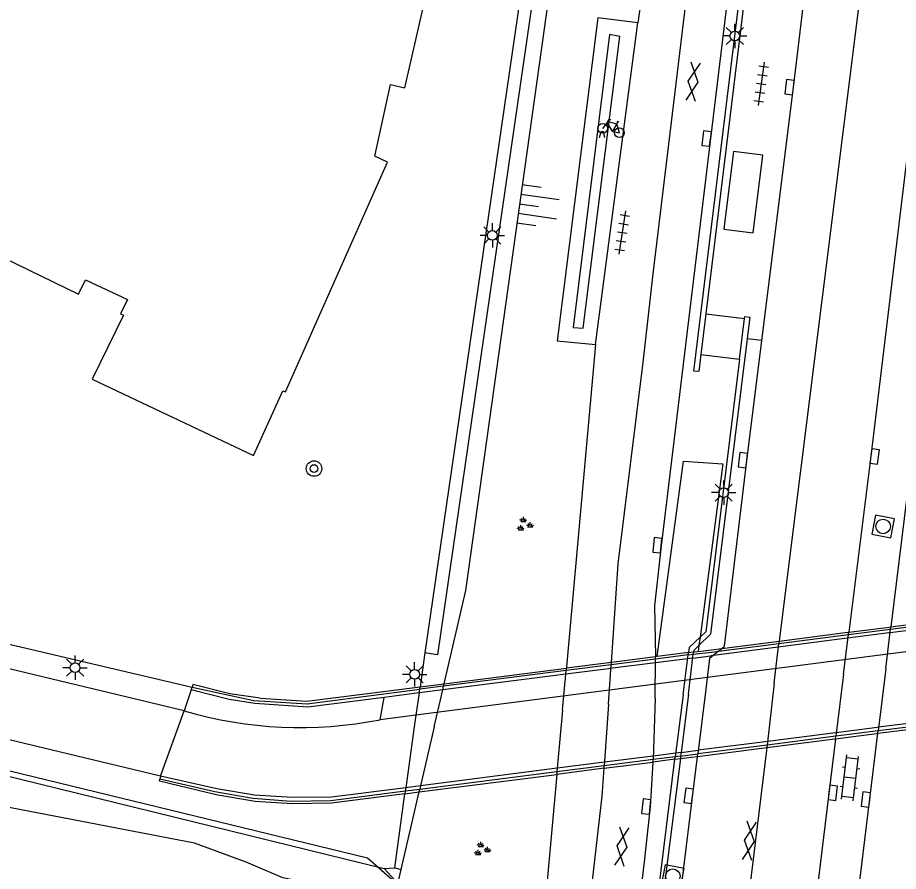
# Model space of a CAD drawing. Extents: x 131000 to 133014, y 396499 to 399001.
# Drawn here: x 131662.22 to 131707.61, y 397413.33 to 397457.31 of the extents above; entities that cross this region are included whole.
import ezdxf

# ---------------------------------------------------------------- set-up
doc = ezdxf.new("R2010")
doc.units = 0
for name, color, linetype in [('gg-afsc-hekwerk', 7, 'Continuous'), ('gg-afsc-muur', 7, 'Continuous'), ('gg-bbg-abri', 7, 'Continuous'), ('gg-bbg-hoofdgebouw', 7, 'Continuous'), ('gg-knt-BGT kruinlijn', 7, 'Continuous'), ('gg-knt-trap', 7, 'Continuous'), ('gg-knt-verharding', 7, 'Continuous'), ('gg-knt-verharding niveau 01', 7, 'Continuous'), ('gg-knt-verharding nz', 7, 'Continuous'), ('gg-kwrk-kunstwerk', 7, 'Continuous'), ('gg-kwrk-kunstwerk niveau 01', 7, 'Continuous'), ('gt-grn-groengrens', 7, 'Continuous'), ('gt-grn-weggrens', 7, 'Continuous'), ('gt-symb-boom', 7, 'Continuous'), ('gt-symb-fietsenrek', 7, 'Continuous'), ('gt-symb-gesloten verharding', 7, 'Continuous'), ('gt-symb-groenvak', 7, 'Continuous'), ('gt-symb-klinker verharding', 7, 'Continuous'), ('gt-symb-kolk', 7, 'Continuous'), ('gt-symb-lichtmast', 7, 'Continuous'), ('gt-symb-rioolschacht', 7, 'Continuous'), ('gt-symb-talud symbool', 7, 'Continuous'), ('gt-symb-tegel verharding', 7, 'Continuous'), ('gx-grn-maaiveld', 7, 'Continuous')]:
    doc.layers.add(name, color=color, linetype=linetype)

# ---------------------------------------------------------------- blocks, each defined once
blk = doc.blocks.new('gt0-TEG1')
at = {"layer": 'gt-symb-tegel verharding'}
for p, q in [((-1.125, 0), (1.125, 0)), ((-0.9, -0.25), (-0.9, 0.25)), ((-0.45, -0.25), (-0.45, 0.25)), ((0, -0.25), (0, 0.25)), ((0.45, -0.25), (0.45, 0.25)), ((0.9, -0.25), (0.9, 0.25))]:
    blk.add_line(p, q, dxfattribs=at)
blk = doc.blocks.new('gt0-KOLK')
at = {"layer": 'gt-symb-kolk'}
blk.add_lwpolyline([(0, 0), (0.375, 0), (0.375, 0.4), (-0.375, 0.4), (-0.375, 0), (0, 0)], dxfattribs=at)
blk = doc.blocks.new('gt0-RS')
at = {"layer": 'gt-symb-rioolschacht'}
blk.add_lwpolyline([(-0.5, -0.5), (0.5, -0.5), (0.5, 0.5), (-0.5, 0.5)], close=True, dxfattribs=at)
blk.add_circle((0, 0), 0.375, dxfattribs=at)
blk = doc.blocks.new('gt0-FREK')
at = {"layer": 'gt-symb-fietsenrek'}
for p, q in [((0.259, 0.762), (0.294, 0.823)), ((0.54, 0.335), (0.259, 0.762)), ((0.294, 0.823), (0.767, 0.714)), ((0.767, 0.714), (0.54, 0.335)), ((0.757, 0.841), (0.866, 0.816)), ((0.767, 0.714), (0.84, 0.822)), ((0.895, 0.252), (0.767, 0.714))]:
    blk.add_line(p, q, dxfattribs=at)
for points in [[(0.294, 0.823), (0.36, 0.937), (0.452, 0.935)], [(0.036, 0.476), (0.228, 0.708), (0.259, 0.762)], [(-0.124, 0), (-0.047, 0.312), (0.053, 0.312), (0.12, 0)], [(0.54, 0.335), (0.555, 0.305), (0.895, 0.252)]]:
    blk.add_lwpolyline(points, dxfattribs=at)
for centre in [(0.036, 0.476), (0.895, 0.252)]:
    blk.add_circle(centre, 0.252, dxfattribs=at)
blk = doc.blocks.new('gt0-GESVH1')
at = {"layer": 'gt-symb-gesloten verharding'}
for p, q in [((-0.992, -0.261), (0.008, 0.239)), ((0.008, -0.261), (-0.992, 0.239)), ((0.008, 0.239), (1.008, -0.261)), ((1.008, 0.239), (0.008, -0.261))]:
    blk.add_line(p, q, dxfattribs=at)
blk = doc.blocks.new('gt0-LMAST')
at = {"layer": 'gt-symb-lichtmast'}
for p, q in [((-0.005, 0.246), (-0.005, 0.621)), ((-0.182, 0.173), (-0.447, 0.438)), ((0.172, 0.173), (0.437, 0.438)), ((-0.255, -0.004), (-0.63, -0.004)), ((-0.182, -0.181), (-0.447, -0.446)), ((-0.005, -0.254), (-0.005, -0.629)), ((0.437, -0.446), (0.172, -0.181)), ((0.245, -0.004), (0.62, -0.004))]:
    blk.add_line(p, q, dxfattribs=at)
blk.add_circle((-0.005, -0.004), 0.25, dxfattribs=at)
blk = doc.blocks.new('gt0-TALUD_1')
at = {"layer": 'gt-symb-talud symbool'}
for p, q in [((0, -1), (0, 0)), ((-1, -1), (-1, 0)), ((-0.5, -2), (-0.5, 0)), ((0.5, -2), (0.5, 0)), ((1, -1), (1, 0))]:
    blk.add_line(p, q, dxfattribs=at)
blk = doc.blocks.new('gt0-GRVAK')
at = {"layer": 'gt-symb-groenvak'}
for p, q in [((-0.11, 0.189), (-0.228, 0.24)), ((-0.182, 0.153), (0.088, 0.153)), ((-0.091, 0.211), (-0.156, 0.322)), ((-0.047, 0.214), (-0.047, 0.393)), ((-0.004, 0.211), (0.061, 0.322)), ((0.015, 0.189), (0.133, 0.24)), ((0.262, -0.052), (0.197, 0.059)), ((0.305, -0.049), (0.305, 0.13)), ((0.349, -0.052), (0.414, 0.059)), ((-0.245, -0.228), (-0.363, -0.177)), ((-0.318, -0.264), (-0.047, -0.264)), ((-0.226, -0.206), (-0.291, -0.095)), ((-0.183, -0.203), (-0.183, -0.024)), ((-0.139, -0.206), (-0.074, -0.095)), ((-0.12, -0.228), (-0.002, -0.177)), ((0.243, -0.074), (0.125, -0.023)), ((0.17, -0.11), (0.441, -0.11)), ((0.368, -0.074), (0.486, -0.023))]:
    blk.add_line(p, q, dxfattribs=at)
blk = doc.blocks.new('gt0-BOOM')
at = {"layer": 'gt-symb-boom'}
for radius in [0.4, 0.2]:
    blk.add_circle((0, 0), radius, dxfattribs=at)
blk = doc.blocks.new('gt0-KL1')
at = {"layer": 'gt-symb-klinker verharding'}
for p, q in [((-1.15, 0.3), (1.15, 0.3)), ((-1, -0.3), (-1, 0.3)), ((-0.5, 0.3), (-0.5, 0.45)), ((0, -0.3), (0, 0.3)), ((0.5, 0.3), (0.5, 0.45)), ((1, -0.3), (1, 0.3)), ((-1.15, -0.3), (1.15, -0.3)), ((-0.5, -0.45), (-0.5, -0.3)), ((0.5, -0.45), (0.5, -0.3))]:
    blk.add_line(p, q, dxfattribs=at)

msp = doc.modelspace()

# ---------------------------------------------------------------- linework, layer by layer
at = {"layer": 'gg-afsc-hekwerk'}
for p, q in [((131690.825, 397476.983), (131683.211, 397424.586)), ((131707.212, 397425.815), (131714.376, 397426.731)), ((131701.447, 397425.078), (131705.039, 397425.538)), ((131705.039, 397425.538), (131707.212, 397425.815)), ((131698.348, 397424.682), (131701.447, 397425.078)), ((131683.211, 397424.586), (131682.957, 397422.838)), ((131696.772, 397424.481), (131697.042, 397424.515)), ((131697.042, 397424.515), (131697.973, 397424.634)), ((131697.973, 397424.634), (131698.348, 397424.682)), ((131695.096, 397424.266), (131692.814, 397423.975)), ((131696.772, 397424.481), (131695.096, 397424.266)), ((131690.488, 397423.678), (131684.17, 397422.869)), ((131692.814, 397423.975), (131690.488, 397423.678)), ((131684.17, 397422.869), (131682.939, 397422.712)), ((131713.788, 397421.491), (131706.571, 397420.571)), ((131706.571, 397420.571), (131704.383, 397420.292)), ((131704.383, 397420.292), (131700.855, 397419.842)), ((131700.855, 397419.842), (131697.273, 397419.386)), ((131694.969, 397419.092), (131692.451, 397418.771)), ((131696.113, 397419.238), (131694.969, 397419.092)), ((131696.384, 397419.272), (131696.113, 397419.238)), ((131696.384, 397419.272), (131697.273, 397419.386)), ((131692.451, 397418.771), (131690.016, 397418.461)), ((131690.016, 397418.461), (131682.943, 397417.56)), ((131681.662, 397413.515), (131682.18, 397417.332)), ((131682.943, 397417.56), (131682.198, 397417.465)), ((131681.112, 397413.478), (131681.662, 397413.515))]:
    msp.add_line(p, q, dxfattribs=at)
for points in [[(131000, 397578.954), (131023.909, 397573.075), (131026.424, 397572.808), (131028.848, 397572.282), (131031.154, 397571.32), (131074.945, 397560.582), (131075.617, 397563.17), (131129.246, 397549.781), (131134.14, 397548.559), (131160.34, 397542.075), (131253.589, 397518.947), (131281.644, 397511.969), (131366.85, 397490.76), (131408.241, 397480.462), (131415.53, 397478.732), (131442.327, 397472.075), (131471.538, 397464.853), (131483.734, 397461.851), (131495.913, 397458.862), (131510.417, 397455.392), (131520.022, 397452.992), (131680.243, 397414.026), (131683.133, 397411.511)], [(131520.451, 397459.287), (131641.805, 397429.723), (131671.205, 397422.827)], [(131515.683, 397453.944), (131580.196, 397438.256), (131606.815, 397431.726), (131681.112, 397413.478)], [(131515.683, 397453.944), (131580.196, 397438.256), (131606.815, 397431.726), (131681.112, 397413.478)], [(131671.205, 397422.827), (131674.399, 397422.131), (131677.142, 397421.971), (131682.939, 397422.712)], [(131682.198, 397417.465), (131678.364, 397416.976), (131676.32, 397416.937), (131674.337, 397417.085), (131672.388, 397417.425), (131669.544, 397418.076)]]:
    msp.add_lwpolyline(points, dxfattribs=at)
at = {"layer": 'gg-afsc-muur'}
for p, q in [((131700.57, 397465.599), (131697.686, 397442.047)), ((131697.686, 397442.047), (131697.432, 397439.967)), ((131699.425, 397439.726), (131699.684, 397441.816)), ((131696.772, 397424.481), (131696.787, 397424.601)), ((131696.787, 397422.468), (131697.042, 397424.515)), ((131697.057, 397424.635), (131697.042, 397424.515)), ((131696.515, 397422.433), (131696.772, 397424.481)), ((131696.515, 397422.433), (131696.113, 397419.238)), ((131694.796, 397408.742), (131696.097, 397419.11)), ((131696.38, 397419.146), (131695.051, 397408.68)), ((131696.097, 397419.11), (131696.113, 397419.238)), ((131696.384, 397419.272), (131696.38, 397419.146))]:
    msp.add_line(p, q, dxfattribs=at)
for points in [[(131697.432, 397439.967), (131697.323, 397439.076), (131697.073, 397439.094), (131700.906, 397470.397)], [(131694.178, 397457.047), (131692.127, 397457.306), (131690.022, 397440.672), (131692.009, 397440.469)], [(131699.684, 397441.816), (131699.697, 397441.925), (131699.955, 397441.891), (131699.815, 397440.762)], [(131699.815, 397440.762), (131697.924, 397425.551), (131697.336, 397424.971)], [(131699.425, 397439.726), (131697.685, 397425.669), (131697.392, 397425.4)], [(131697.392, 397425.4), (131696.821, 397424.874), (131696.787, 397424.601)], [(131697.336, 397424.971), (131697.069, 397424.708), (131697.057, 397424.635)], [(131696.787, 397422.468), (131696.419, 397419.458), (131696.384, 397419.272)]]:
    msp.add_lwpolyline(points, dxfattribs=at)
at = {"layer": 'gg-bbg-abri'}
msp.add_lwpolyline([(131698.62, 397446.418), (131700.133, 397446.233), (131700.622, 397450.23), (131699.109, 397450.415), (131698.62, 397446.418)], dxfattribs=at)
at = {"layer": 'gg-bbg-hoofdgebouw'}
msp.add_lwpolyline([(131659.58, 397445.87), (131665.36, 397443.07), (131665.72, 397443.81), (131667.88, 397442.79), (131667.52, 397442.06), (131667.67, 397441.98), (131666.06, 397438.69), (131674.37, 397434.76), (131675.88, 397438.09), (131676.03, 397438.03), (131681.28, 397449.86), (131680.63, 397450.18), (131681.44, 397453.86), (131682.17, 397453.7), (131684.84, 397465.34)], dxfattribs=at)
at = {"layer": 'gg-knt-BGT kruinlijn'}
for p, q in [((131684.126, 397422.681), (131684.17, 397422.869)), ((131684.17, 397422.869), (131684.2, 397422.997)), ((131683.688, 397420.787), (131684.126, 397422.681)), ((131683.688, 397420.787), (131682.985, 397417.743)), ((131682.985, 397417.743), (131682.943, 397417.56)), ((131681.991, 397413.439), (131682.912, 397417.425)), ((131682.912, 397417.425), (131682.943, 397417.56))]:
    msp.add_line(p, q, dxfattribs=at)
for points in [[(131684.2, 397422.997), (131685.31, 397427.8), (131692.15, 397476.62)], [(131683.19, 397411.6), (131681.85, 397412.83), (131681.991, 397413.439)]]:
    msp.add_lwpolyline(points, dxfattribs=at)
at = {"layer": 'gg-knt-trap'}
for p, q in [((131697.686, 397442.047), (131699.684, 397441.816)), ((131697.432, 397439.967), (131699.425, 397439.726)), ((131697.336, 397424.971), (131697.296, 397424.666)), ((131697.392, 397425.4), (131697.336, 397424.971))]:
    msp.add_line(p, q, dxfattribs=at)
msp.add_lwpolyline([(131695.175, 397424.395), (131696.544, 397434.473), (131698.563, 397434.32), (131697.392, 397425.4)], dxfattribs=at)
at = {"layer": 'gg-knt-verharding'}
for p, q in [((131696.94, 397476.13), (131694.178, 397457.047)), ((131692.009, 397440.469), (131690.488, 397423.678)), ((131700.568, 397440.689), (131699.815, 397440.762)), ((131680.895, 397421.144), (131681.103, 397422.295)), ((131704.819, 397406.276), (131706.556, 397420.446)), ((131704.367, 397420.167), (131702.743, 397406.787)), ((131695.921, 397408.466), (131697.257, 397419.259)), ((131690.004, 397418.332), (131689.259, 397410.106))]:
    msp.add_line(p, q, dxfattribs=at)
for points in [[(131728.131, 397618.539), (131726.176, 397597.967), (131725.659, 397593.768), (131724.86, 397586.761), (131715.855, 397513.103), (131708.532, 397454.074), (131706.19, 397434.727), (131705.054, 397425.654)], [(131730.563, 397618.311), (131729.687, 397612.789), (131728.434, 397603.929), (131727.574, 397597.673), (131725.848, 397582.285), (131725.291, 397577.081), (131724.28, 397566.115), (131724.064, 397563.12), (131722.374, 397549.466), (131717.77, 397511.74), (131712.944, 397473.041), (131710.636, 397453.695), (131707.226, 397425.93)], [(131692.822, 397424.095), (131693.176, 397429.17), (131694.457, 397439.543), (131694.976, 397444.107), (131699.162, 397478.805)], [(131701.274, 397478.753), (131695.387, 397430.11), (131695.047, 397427.005), (131695.096, 397424.385)], [(131700.568, 397440.689), (131702.202, 397453.711), (131703.65, 397465.775)], [(131670.807, 397421.603), (131658.825, 397424.475), (131643.926, 397428.098), (131629.398, 397431.608), (131613.564, 397435.466), (131570.107, 397445.98), (131555.391, 397449.516), (131527.754, 397456.237), (131516.904, 397458.902)], [(131669.576, 397418.24), (131588.841, 397437.607), (131518.154, 397454.701)], [(131698.52, 397424.822), (131698.653, 397424.93), (131699.794, 397434.49), (131700.568, 397440.689)], [(131691.466, 397409.562), (131692.342, 397417.211), (131692.442, 397418.643)], [(131694.962, 397418.965), (131694.818, 397416.652), (131694.513, 397413.827), (131693.925, 397408.957)]]:
    msp.add_lwpolyline(points, dxfattribs=at)
msp.add_arc((131676.792, 397442.047), 21.302, 253.6836, 281.1061, dxfattribs=at)
at = {"layer": 'gg-knt-verharding niveau 01'}
msp.add_line((131727.583, 397427.173), (131682.745, 397421.383), dxfattribs=at)
at = {"layer": 'gg-knt-verharding nz'}
for p, q in [((131707.212, 397425.815), (131707.226, 397425.93)), ((131704.784, 397423.493), (131705.039, 397425.538)), ((131705.039, 397425.538), (131705.054, 397425.654)), ((131706.962, 397423.773), (131707.212, 397425.815)), ((131701.216, 397423.036), (131701.447, 397425.078)), ((131698.348, 397424.682), (131698.52, 397424.822)), ((131692.814, 397423.975), (131692.822, 397424.095)), ((131695.081, 397422.249), (131695.096, 397424.266)), ((131695.096, 397424.266), (131695.096, 397424.385)), ((131690.303, 397421.635), (131690.488, 397423.678)), ((131692.672, 397421.94), (131692.814, 397423.975)), ((131706.962, 397423.773), (131706.571, 397420.571)), ((131704.784, 397423.493), (131704.383, 397420.292)), ((131701.216, 397423.036), (131700.855, 397419.842)), ((131695.081, 397422.249), (131694.969, 397419.092)), ((131697.666, 397422.581), (131697.273, 397419.386)), ((131692.672, 397421.94), (131692.451, 397418.771)), ((131682.745, 397421.383), (131680.895, 397421.144)), ((131690.303, 397421.635), (131690.032, 397418.643)), ((131706.556, 397420.446), (131706.571, 397420.571)), ((131704.367, 397420.167), (131704.383, 397420.292)), ((131700.84, 397419.717), (131699.343, 397407.624)), ((131700.855, 397419.842), (131700.84, 397419.717)), ((131694.962, 397418.965), (131694.969, 397419.092)), ((131697.257, 397419.259), (131697.273, 397419.386)), ((131690.032, 397418.643), (131690.016, 397418.461)), ((131692.442, 397418.643), (131692.451, 397418.771)), ((131690.016, 397418.461), (131690.004, 397418.332))]:
    msp.add_line(p, q, dxfattribs=at)
for points in [[(131725.307, 397625.043), (131723.475, 397605.413), (131708.104, 397478.147), (131701.447, 397425.078)], [(131690.856, 397441.353), (131691.373, 397441.32), (131693.25, 397456.343), (131692.729, 397456.439), (131690.856, 397441.353)], [(131698.348, 397424.682), (131697.878, 397424.298), (131697.666, 397422.581)]]:
    msp.add_lwpolyline(points, dxfattribs=at)
at = {"layer": 'gg-kwrk-kunstwerk'}
for p, q in [((131671.165, 397422.681), (131671.205, 397422.827)), ((131682.912, 397422.526), (131681.103, 397422.295)), ((131669.576, 397418.24), (131669.544, 397418.076))]:
    msp.add_line(p, q, dxfattribs=at)
for points in [[(131674.719, 397422.251), (131673.158, 397422.482), (131671.242, 397422.959), (131671.205, 397422.827)], [(131674.719, 397422.251), (131677.13, 397422.096), (131682.957, 397422.838)], [(131681.103, 397422.295), (131677.175, 397421.794), (131674.445, 397421.982), (131673.112, 397422.192), (131671.165, 397422.681)], [(131682.223, 397417.646), (131678.394, 397417.157), (131676.388, 397417.132), (131674.432, 397417.268), (131672.479, 397417.579), (131669.576, 397418.24)], [(131682.18, 397417.332), (131678.389, 397416.847), (131676.381, 397416.814), (131674.451, 397416.942), (131672.453, 397417.284), (131669.525, 397417.979), (131669.544, 397418.076)]]:
    msp.add_lwpolyline(points, dxfattribs=at)
at = {"layer": 'gg-kwrk-kunstwerk niveau 01'}
for p, q in [((131707.226, 397425.93), (131714.389, 397426.844)), ((131714.352, 397426.536), (131707.188, 397425.622)), ((131705.054, 397425.654), (131707.161, 397425.922)), ((131707.161, 397425.922), (131707.226, 397425.93)), ((131701.46, 397425.197), (131705.011, 397425.649)), ((131705.011, 397425.649), (131705.054, 397425.654)), ((131707.123, 397425.614), (131705.015, 397425.345)), ((131707.188, 397425.622), (131707.123, 397425.614)), ((131698.52, 397424.822), (131701.46, 397425.197)), ((131704.973, 397425.34), (131701.425, 397424.887)), ((131705.015, 397425.345), (131704.973, 397425.34)), ((131696.787, 397424.601), (131695.175, 397424.395)), ((131696.787, 397424.601), (131697.057, 397424.635)), ((131697.057, 397424.635), (131697.296, 397424.666)), ((131697.296, 397424.666), (131697.988, 397424.754)), ((131697.988, 397424.754), (131698.52, 397424.822)), ((131701.425, 397424.887), (131698.077, 397424.46)), ((131692.822, 397424.095), (131690.499, 397423.799)), ((131695.096, 397424.385), (131692.822, 397424.095)), ((131695.097, 397424.08), (131692.881, 397423.797)), ((131695.175, 397424.395), (131695.096, 397424.385)), ((131696.748, 397424.29), (131695.097, 397424.08)), ((131697.019, 397424.325), (131696.748, 397424.29)), ((131697.019, 397424.325), (131697.949, 397424.444)), ((131698.077, 397424.46), (131697.949, 397424.444)), ((131684.2, 397422.997), (131690.499, 397423.799)), ((131692.801, 397423.787), (131690.471, 397423.49)), ((131692.881, 397423.797), (131692.801, 397423.787)), ((131690.471, 397423.49), (131684.126, 397422.681)), ((131682.912, 397422.526), (131682.939, 397422.712)), ((131682.939, 397422.712), (131682.957, 397422.838)), ((131682.957, 397422.838), (131684.2, 397422.997)), ((131682.912, 397422.526), (131682.745, 397421.383)), ((131684.126, 397422.681), (131682.912, 397422.526)), ((131682.745, 397421.383), (131682.639, 397420.652)), ((131706.556, 397420.446), (131713.713, 397421.361)), ((131713.751, 397421.672), (131706.594, 397420.757)), ((131682.639, 397420.652), (131682.223, 397417.646)), ((131704.368, 397420.473), (131700.876, 397420.028)), ((131704.367, 397420.167), (131706.483, 397420.437)), ((131704.406, 397420.478), (131704.368, 397420.473)), ((131706.521, 397420.748), (131704.406, 397420.478)), ((131706.483, 397420.437), (131706.556, 397420.446)), ((131706.594, 397420.757), (131706.521, 397420.748)), ((131700.876, 397420.028), (131697.295, 397419.571)), ((131700.84, 397419.717), (131704.329, 397420.162)), ((131704.329, 397420.162), (131704.367, 397420.167)), ((131696.419, 397419.458), (131697.295, 397419.571)), ((131697.257, 397419.259), (131700.84, 397419.717)), ((131694.978, 397419.274), (131692.464, 397418.953)), ((131696.097, 397419.11), (131694.962, 397418.965)), ((131696.136, 397419.422), (131694.978, 397419.274)), ((131696.097, 397419.11), (131696.38, 397419.146)), ((131696.419, 397419.458), (131696.136, 397419.422)), ((131696.38, 397419.146), (131697.257, 397419.259)), ((131690.032, 397418.643), (131682.985, 397417.743)), ((131692.442, 397418.643), (131690.004, 397418.332)), ((131692.464, 397418.953), (131690.032, 397418.643)), ((131692.442, 397418.643), (131694.962, 397418.965)), ((131682.912, 397417.425), (131690.004, 397418.332)), ((131682.985, 397417.743), (131682.223, 397417.646)), ((131682.198, 397417.465), (131682.18, 397417.332)), ((131682.18, 397417.332), (131682.912, 397417.425)), ((131682.223, 397417.646), (131682.198, 397417.465))]:
    msp.add_line(p, q, dxfattribs=at)
at = {"layer": 'gt-grn-groengrens'}
msp.add_line((131681.662, 397413.515), (131681.991, 397413.439), dxfattribs=at)
msp.add_lwpolyline([(131691.457, 397476.81), (131683.854, 397424.493), (131683.211, 397424.586)], dxfattribs=at)
at = {"layer": 'gt-grn-weggrens'}
for p, q in [((131692.009, 397440.469), (131694.178, 397457.047)), ((131671.165, 397422.681), (131670.807, 397421.603)), ((131669.576, 397418.24), (131670.807, 397421.603))]:
    msp.add_line(p, q, dxfattribs=at)
at = {"layer": 'gx-grn-maaiveld'}
msp.add_line((131682.853, 397411.583), (131681.112, 397413.478), dxfattribs=at)
msp.add_lwpolyline([(131682.853, 397411.583), (131675.89, 397412.997), (131673.993, 397413.808), (131671.325, 397414.781), (131661.869, 397416.605), (131649.111, 397419.194), (131621.772, 397426.153), (131618.257, 397427.44), (131614.683, 397428.291)], dxfattribs=at)

# ---------------------------------------------------------------- block references
at = {"layer": 'gt-symb-boom'}
msp.add_blockref('gt0-BOOM', (131677.495, 397434.084), dxfattribs=at)
at = {"layer": 'gt-symb-fietsenrek'}
msp.add_blockref('gt0-FREK', (131692.338, 397451.134), dxfattribs=at)
at = {"layer": 'gt-symb-gesloten verharding'}
for p, rotation in [((131697.021, 397454.007), 82.64762064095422), ((131699.92, 397414.904), 82.93185994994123), ((131693.348, 397414.603), 82.64762064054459)]:
    msp.add_blockref('gt0-GESVH1', p, dxfattribs=dict(at, rotation=rotation))
at = {"layer": 'gt-symb-groenvak'}
for p in [(131688.331, 397431.198), (131686.132, 397414.464)]:
    msp.add_blockref('gt0-GRVAK', p, dxfattribs=at)
at = {"layer": 'gt-symb-klinker verharding', "rotation": 83.10945167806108}
msp.add_blockref('gt0-KL1', (131705.121, 397418.154), dxfattribs=at)
at = {"layer": 'gt-symb-kolk'}
for p, rotation in [((131702.202, 397453.711), 82.81812146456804), ((131697.928, 397451.056), 83.05258934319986), ((131706.19, 397434.727), -97.12501634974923), ((131699.794, 397434.49), 83.22321716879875), ((131695.387, 397430.11), 83.74206608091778), ((131704.031, 397417.407), -96.94741065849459), ((131697.003, 397417.199), 82.93185994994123), ((131706.136, 397417.01), 82.99574075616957), ((131694.818, 397416.652), 83.85600423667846)]:
    msp.add_blockref('gt0-KOLK', p, dxfattribs=dict(at, rotation=rotation))
at = {"layer": 'gt-symb-lichtmast'}
for p in [(131699.188, 397456.374), (131686.692, 397446.096), (131698.614, 397432.85), (131665.184, 397423.83), (131682.682, 397423.488)]:
    msp.add_blockref('gt0-LMAST', p, dxfattribs=at)
at = {"layer": 'gt-symb-rioolschacht'}
for p, rotation in [((131706.826, 397431.102), -11.07387114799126), ((131695.983, 397413.088), -10.894182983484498)]:
    msp.add_blockref('gt0-RS', p, dxfattribs=dict(at, rotation=rotation))
at = {"layer": 'gt-symb-talud symbool', "xscale": 0.999571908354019, "yscale": 0.999571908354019, "rotation": 82.06444962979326}
msp.add_blockref('gt0-TALUD_1', (131688.079, 397447.71), dxfattribs=at)
at = {"layer": 'gt-symb-tegel verharding'}
for p, rotation in [((131700.539, 397453.905), -98.21920924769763), ((131693.38, 397446.24), -98.56758990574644)]:
    msp.add_blockref('gt0-TEG1', p, dxfattribs=dict(at, rotation=rotation))

doc.saveas('drawing.dxf')
